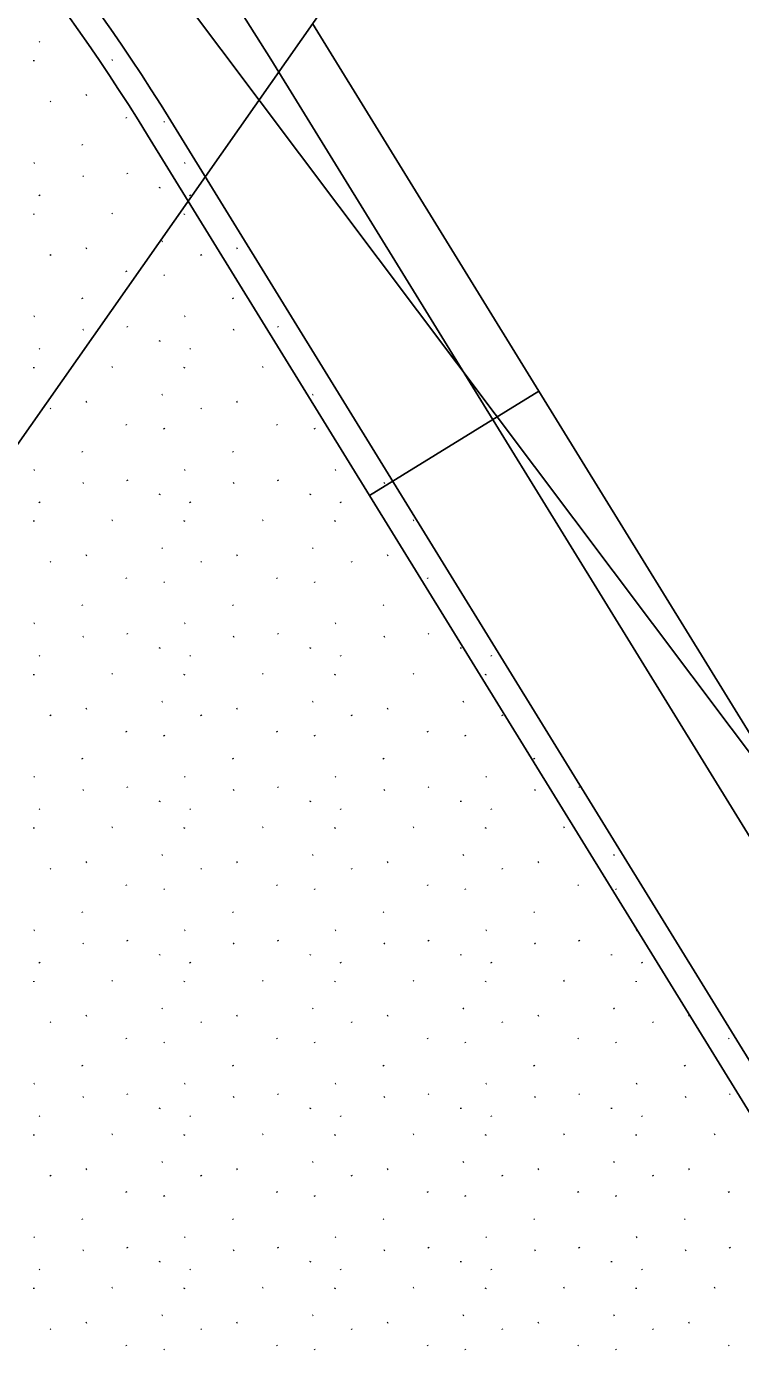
# Model space of a CAD drawing. Extents: x 419396 to 421519, y 4453567 to 4456767.
# Drawn here: x 421000.8 to 421040.3, y 4455168 to 4455241.5 of the extents above; entities that cross this region are included whole.
import ezdxf

# ---------------------------------------------------------------- set-up
doc = ezdxf.new("R2010")
doc.units = 0
for name, color, linetype in [('0_KADASTRO', 7, 'Continuous'), ('0_PLAN_ONAMA_İLAVE_SINIRI', 7, 'Continuous'), ('_TASARIM', 7, 'Continuous'), ('KALDIRIM', 7, 'Continuous'), ('Level 41', 7, 'Continuous'), ('Level 62', 7, 'Continuous')]:
    doc.layers.add(name, color=color, linetype=linetype)

msp = doc.modelspace()

# ---------------------------------------------------------------- linework, layer by layer
at = {"layer": '0_KADASTRO'}
msp.add_lwpolyline([(421128.218, 4455437.471), (421062.987, 4455307.75), (421022.211, 4455249.632), (420981.54, 4455191.664), (420919.088, 4455138.161), (420909.418, 4455143.046), (420905.841, 4455146.038), (420901.437, 4455149.953), (420897.849, 4455154.52), (420894.913, 4455159.74), (420892.303, 4455165.122), (420890.509, 4455172.625), (420889.849, 4455182.58), (420910.449, 4455560.119)], dxfattribs=at)
at = {"layer": '0_PLAN_ONAMA_İLAVE_SINIRI'}
msp.add_line((421008.396, 4455244.396), (421059.393, 4455176.516), dxfattribs=at)
at = {"layer": '_TASARIM'}
for p, q in [((421019.756, 4455215.528), (421029.123, 4455221.295)), ((421057.956, 4455174.458), (421029.123, 4455221.295)), ((421057.956, 4455174.458), (421029.123, 4455221.295)), ((421048.589, 4455168.692), (421019.756, 4455215.528))]:
    msp.add_line(p, q, dxfattribs=at)
at = {"layer": 'KALDIRIM'}
msp.add_line((421048.832, 4455183.558), (421014.291, 4455239.666), dxfattribs=at)
msp.add_arc((420915.083, 4455178.592), 116.5, 31.61701, 65.10305, dxfattribs=at)
at = {"layer": 'Level 41'}
for p, q in [((421001.481, 4455240.645), (421001.509, 4455240.602)), ((421001.175, 4455239.558), (421001.182, 4455239.609)), ((421005.542, 4455239.632), (421005.495, 4455239.609)), ((421002.089, 4455237.35), (421002.117, 4455237.306)), ((421004.114, 4455237.703), (421004.067, 4455237.68)), ((421006.286, 4455236.447), (421006.314, 4455236.403)), ((421008.375, 4455236.226), (421008.403, 4455236.182)), ((421003.85, 4455234.951), (421003.878, 4455234.907)), ((421001.229, 4455233.937), (421001.182, 4455233.914)), ((421009.561, 4455233.937), (421009.514, 4455233.914)), ((421003.932, 4455233.208), (421003.885, 4455233.185)), ((421006.341, 4455233.371), (421006.369, 4455233.328)), ((421001.481, 4455232.157), (421001.509, 4455232.113)), ((421008.14, 4455232.542), (421008.148, 4455232.594)), ((421009.814, 4455232.157), (421009.842, 4455232.113)), ((421001.175, 4455231.069), (421001.182, 4455231.12)), ((421005.542, 4455231.143), (421005.495, 4455231.12)), ((421009.507, 4455231.069), (421009.514, 4455231.12)), ((421004.114, 4455229.214), (421004.067, 4455229.191)), ((421008.305, 4455229.609), (421008.258, 4455229.586)), ((421012.446, 4455229.214), (421012.4, 4455229.191)), ((421002.089, 4455228.861), (421002.117, 4455228.817)), ((421010.421, 4455228.861), (421010.449, 4455228.817)), ((421006.286, 4455227.958), (421006.314, 4455227.914)), ((421008.375, 4455227.737), (421008.403, 4455227.694)), ((421003.85, 4455226.462), (421003.878, 4455226.418)), ((421012.182, 4455226.462), (421012.21, 4455226.418)), ((421001.229, 4455225.448), (421001.182, 4455225.425)), ((421009.561, 4455225.448), (421009.514, 4455225.425)), ((421003.932, 4455224.719), (421003.885, 4455224.696)), ((421006.341, 4455224.883), (421006.369, 4455224.839)), ((421012.264, 4455224.719), (421012.217, 4455224.696)), ((421014.673, 4455224.883), (421014.701, 4455224.839)), ((421008.14, 4455224.054), (421008.148, 4455224.105)), ((421001.481, 4455223.668), (421001.509, 4455223.624)), ((421009.814, 4455223.668), (421009.842, 4455223.624)), ((421001.175, 4455222.58), (421001.182, 4455222.631)), ((421005.542, 4455222.654), (421005.495, 4455222.631)), ((421009.507, 4455222.58), (421009.514, 4455222.631)), ((421013.874, 4455222.654), (421013.827, 4455222.631)), ((421008.305, 4455221.12), (421008.258, 4455221.097)), ((421016.637, 4455221.12), (421016.591, 4455221.097)), ((421002.089, 4455220.372), (421002.117, 4455220.329)), ((421004.114, 4455220.725), (421004.067, 4455220.702)), ((421010.421, 4455220.372), (421010.449, 4455220.329)), ((421012.446, 4455220.725), (421012.4, 4455220.702)), ((421006.286, 4455219.469), (421006.314, 4455219.425)), ((421008.375, 4455219.249), (421008.403, 4455219.205)), ((421014.618, 4455219.469), (421014.646, 4455219.425)), ((421016.707, 4455219.249), (421016.736, 4455219.205)), ((421003.85, 4455217.973), (421003.878, 4455217.929)), ((421012.182, 4455217.973), (421012.21, 4455217.929)), ((421001.229, 4455216.96), (421001.182, 4455216.937)), ((421009.561, 4455216.96), (421009.514, 4455216.937)), ((421017.893, 4455216.96), (421017.847, 4455216.937)), ((421003.932, 4455216.231), (421003.885, 4455216.208)), ((421006.341, 4455216.394), (421006.369, 4455216.35)), ((421012.264, 4455216.231), (421012.217, 4455216.208)), ((421014.673, 4455216.394), (421014.701, 4455216.35)), ((421020.596, 4455216.231), (421020.55, 4455216.208)), ((421001.481, 4455215.179), (421001.509, 4455215.135)), ((421008.14, 4455215.565), (421008.148, 4455215.616)), ((421009.814, 4455215.179), (421009.842, 4455215.135)), ((421016.472, 4455215.565), (421016.48, 4455215.616)), ((421018.146, 4455215.179), (421018.174, 4455215.135)), ((421001.175, 4455214.091), (421001.182, 4455214.143)), ((421005.542, 4455214.166), (421005.495, 4455214.143)), ((421009.507, 4455214.091), (421009.514, 4455214.143)), ((421013.874, 4455214.166), (421013.827, 4455214.143)), ((421017.839, 4455214.091), (421017.847, 4455214.143)), ((421022.206, 4455214.166), (421022.159, 4455214.143)), ((421004.114, 4455212.236), (421004.067, 4455212.214)), ((421008.305, 4455212.631), (421008.258, 4455212.609)), ((421012.446, 4455212.236), (421012.4, 4455212.214)), ((421016.637, 4455212.631), (421016.591, 4455212.609)), ((421020.779, 4455212.236), (421020.732, 4455212.214)), ((421002.089, 4455211.884), (421002.117, 4455211.84)), ((421010.421, 4455211.884), (421010.449, 4455211.84)), ((421018.753, 4455211.884), (421018.781, 4455211.84)), ((421006.286, 4455210.98), (421006.314, 4455210.937)), ((421008.375, 4455210.76), (421008.403, 4455210.716)), ((421014.618, 4455210.98), (421014.646, 4455210.937)), ((421016.707, 4455210.76), (421016.736, 4455210.716)), ((421022.951, 4455210.98), (421022.979, 4455210.937)), ((421003.85, 4455209.484), (421003.878, 4455209.441)), ((421012.182, 4455209.484), (421012.21, 4455209.441)), ((421020.515, 4455209.484), (421020.543, 4455209.441)), ((421001.229, 4455208.471), (421001.182, 4455208.448)), ((421006.341, 4455207.905), (421006.369, 4455207.861)), ((421009.561, 4455208.471), (421009.514, 4455208.448)), ((421014.673, 4455207.905), (421014.701, 4455207.861)), ((421017.893, 4455208.471), (421017.847, 4455208.448)), ((421023.005, 4455207.905), (421023.033, 4455207.861)), ((421003.932, 4455207.742), (421003.885, 4455207.719)), ((421008.14, 4455207.076), (421008.148, 4455207.127)), ((421012.264, 4455207.742), (421012.217, 4455207.719)), ((421016.472, 4455207.076), (421016.48, 4455207.127)), ((421020.596, 4455207.742), (421020.55, 4455207.719)), ((421024.805, 4455207.076), (421024.812, 4455207.127)), ((421001.481, 4455206.69), (421001.509, 4455206.647)), ((421009.814, 4455206.69), (421009.842, 4455206.647)), ((421018.146, 4455206.69), (421018.174, 4455206.647)), ((421026.478, 4455206.69), (421026.506, 4455206.647)), ((421001.175, 4455205.603), (421001.182, 4455205.654)), ((421005.542, 4455205.677), (421005.495, 4455205.654)), ((421009.507, 4455205.603), (421009.514, 4455205.654)), ((421013.874, 4455205.677), (421013.827, 4455205.654)), ((421017.839, 4455205.603), (421017.847, 4455205.654)), ((421022.206, 4455205.677), (421022.159, 4455205.654)), ((421026.171, 4455205.603), (421026.179, 4455205.654)), ((421008.305, 4455204.143), (421008.258, 4455204.12)), ((421016.637, 4455204.143), (421016.591, 4455204.12)), ((421024.97, 4455204.143), (421024.923, 4455204.12)), ((421002.089, 4455203.395), (421002.117, 4455203.351)), ((421004.114, 4455203.748), (421004.067, 4455203.725)), ((421010.421, 4455203.395), (421010.449, 4455203.351)), ((421012.446, 4455203.748), (421012.4, 4455203.725)), ((421018.753, 4455203.395), (421018.781, 4455203.351)), ((421020.779, 4455203.748), (421020.732, 4455203.725)), ((421027.085, 4455203.395), (421027.113, 4455203.351)), ((421006.286, 4455202.491), (421006.314, 4455202.448)), ((421008.375, 4455202.271), (421008.403, 4455202.227)), ((421014.618, 4455202.491), (421014.646, 4455202.448)), ((421016.707, 4455202.271), (421016.736, 4455202.227)), ((421022.951, 4455202.491), (421022.979, 4455202.448)), ((421025.04, 4455202.271), (421025.068, 4455202.227)), ((421003.85, 4455200.995), (421003.878, 4455200.952)), ((421012.182, 4455200.995), (421012.21, 4455200.952)), ((421020.515, 4455200.995), (421020.543, 4455200.952)), ((421028.847, 4455200.995), (421028.875, 4455200.952)), ((421001.229, 4455199.982), (421001.182, 4455199.959)), ((421009.561, 4455199.982), (421009.514, 4455199.959)), ((421017.893, 4455199.982), (421017.847, 4455199.959)), ((421026.226, 4455199.982), (421026.179, 4455199.959)), ((421003.932, 4455199.253), (421003.885, 4455199.23)), ((421006.341, 4455199.416), (421006.369, 4455199.373)), ((421012.264, 4455199.253), (421012.217, 4455199.23)), ((421014.673, 4455199.416), (421014.701, 4455199.373)), ((421020.596, 4455199.253), (421020.55, 4455199.23)), ((421023.005, 4455199.416), (421023.033, 4455199.373)), ((421028.929, 4455199.253), (421028.882, 4455199.23)), ((421031.337, 4455199.416), (421031.365, 4455199.373)), ((421008.14, 4455198.587), (421008.148, 4455198.638)), ((421016.472, 4455198.587), (421016.48, 4455198.638)), ((421024.805, 4455198.587), (421024.812, 4455198.638)), ((421001.481, 4455198.201), (421001.509, 4455198.158)), ((421009.814, 4455198.201), (421009.842, 4455198.158)), ((421018.146, 4455198.201), (421018.174, 4455198.158)), ((421026.478, 4455198.201), (421026.506, 4455198.158)), ((421001.175, 4455197.114), (421001.182, 4455197.165)), ((421005.542, 4455197.188), (421005.495, 4455197.165)), ((421009.507, 4455197.114), (421009.514, 4455197.165)), ((421013.874, 4455197.188), (421013.827, 4455197.165)), ((421017.839, 4455197.114), (421017.847, 4455197.165)), ((421022.206, 4455197.188), (421022.159, 4455197.165)), ((421026.171, 4455197.114), (421026.179, 4455197.165)), ((421030.538, 4455197.188), (421030.491, 4455197.165)), ((421008.305, 4455195.654), (421008.258, 4455195.631)), ((421016.637, 4455195.654), (421016.591, 4455195.631)), ((421024.97, 4455195.654), (421024.923, 4455195.631)), ((421033.302, 4455195.654), (421033.255, 4455195.631)), ((421002.089, 4455194.906), (421002.117, 4455194.862)), ((421004.114, 4455195.259), (421004.067, 4455195.236)), ((421010.421, 4455194.906), (421010.449, 4455194.862)), ((421012.446, 4455195.259), (421012.4, 4455195.236)), ((421018.753, 4455194.906), (421018.781, 4455194.862)), ((421020.779, 4455195.259), (421020.732, 4455195.236)), ((421027.085, 4455194.906), (421027.113, 4455194.862)), ((421029.111, 4455195.259), (421029.064, 4455195.236)), ((421006.286, 4455194.003), (421006.314, 4455193.959)), ((421014.618, 4455194.003), (421014.646, 4455193.959)), ((421022.951, 4455194.003), (421022.979, 4455193.959)), ((421031.283, 4455194.003), (421031.311, 4455193.959)), ((421008.375, 4455193.782), (421008.403, 4455193.738)), ((421016.707, 4455193.782), (421016.736, 4455193.738)), ((421025.04, 4455193.782), (421025.068, 4455193.738)), ((421033.372, 4455193.782), (421033.4, 4455193.738)), ((421003.85, 4455192.507), (421003.878, 4455192.463)), ((421012.182, 4455192.507), (421012.21, 4455192.463)), ((421020.515, 4455192.507), (421020.543, 4455192.463)), ((421028.847, 4455192.507), (421028.875, 4455192.463)), ((421001.229, 4455191.493), (421001.182, 4455191.47)), ((421006.341, 4455190.927), (421006.369, 4455190.884)), ((421009.561, 4455191.493), (421009.514, 4455191.47)), ((421014.673, 4455190.927), (421014.701, 4455190.884)), ((421017.893, 4455191.493), (421017.847, 4455191.47)), ((421023.005, 4455190.927), (421023.033, 4455190.884)), ((421026.226, 4455191.493), (421026.179, 4455191.47)), ((421031.337, 4455190.927), (421031.365, 4455190.884)), ((421034.558, 4455191.493), (421034.511, 4455191.47)), ((421003.932, 4455190.764), (421003.885, 4455190.741)), ((421008.14, 4455190.098), (421008.148, 4455190.15)), ((421012.264, 4455190.764), (421012.217, 4455190.741)), ((421016.472, 4455190.098), (421016.48, 4455190.15)), ((421020.596, 4455190.764), (421020.55, 4455190.741)), ((421024.805, 4455190.098), (421024.812, 4455190.15)), ((421028.929, 4455190.764), (421028.882, 4455190.741)), ((421033.137, 4455190.098), (421033.144, 4455190.15)), ((421001.481, 4455189.713), (421001.509, 4455189.669)), ((421009.814, 4455189.713), (421009.842, 4455189.669)), ((421018.146, 4455189.713), (421018.174, 4455189.669)), ((421026.478, 4455189.713), (421026.506, 4455189.669)), ((421034.81, 4455189.713), (421034.838, 4455189.669)), ((421001.175, 4455188.625), (421001.182, 4455188.676)), ((421005.542, 4455188.699), (421005.495, 4455188.676)), ((421009.507, 4455188.625), (421009.514, 4455188.676)), ((421013.874, 4455188.699), (421013.827, 4455188.676)), ((421017.839, 4455188.625), (421017.847, 4455188.676)), ((421022.206, 4455188.699), (421022.159, 4455188.676)), ((421026.171, 4455188.625), (421026.179, 4455188.676)), ((421030.538, 4455188.699), (421030.491, 4455188.676)), ((421034.503, 4455188.625), (421034.511, 4455188.676)), ((421004.114, 4455186.77), (421004.067, 4455186.747)), ((421008.305, 4455187.165), (421008.258, 4455187.142)), ((421012.446, 4455186.77), (421012.4, 4455186.747)), ((421016.637, 4455187.165), (421016.591, 4455187.142)), ((421020.779, 4455186.77), (421020.732, 4455186.747)), ((421024.97, 4455187.165), (421024.923, 4455187.142)), ((421029.111, 4455186.77), (421029.064, 4455186.747)), ((421033.302, 4455187.165), (421033.255, 4455187.142)), ((421037.443, 4455186.77), (421037.396, 4455186.747)), ((421002.089, 4455186.417), (421002.117, 4455186.373)), ((421010.421, 4455186.417), (421010.449, 4455186.373)), ((421018.753, 4455186.417), (421018.781, 4455186.373)), ((421027.085, 4455186.417), (421027.113, 4455186.373)), ((421035.417, 4455186.417), (421035.446, 4455186.373)), ((421006.286, 4455185.514), (421006.314, 4455185.47)), ((421008.375, 4455185.293), (421008.403, 4455185.25)), ((421014.618, 4455185.514), (421014.646, 4455185.47)), ((421016.707, 4455185.293), (421016.736, 4455185.25)), ((421022.951, 4455185.514), (421022.979, 4455185.47)), ((421025.04, 4455185.293), (421025.068, 4455185.25)), ((421031.283, 4455185.514), (421031.311, 4455185.47)), ((421033.372, 4455185.293), (421033.4, 4455185.25)), ((421039.615, 4455185.514), (421039.643, 4455185.47)), ((421003.85, 4455184.018), (421003.878, 4455183.974)), ((421012.182, 4455184.018), (421012.21, 4455183.974)), ((421020.515, 4455184.018), (421020.543, 4455183.974)), ((421028.847, 4455184.018), (421028.875, 4455183.974)), ((421037.179, 4455184.018), (421037.207, 4455183.974)), ((421001.229, 4455183.004), (421001.182, 4455182.981)), ((421009.561, 4455183.004), (421009.514, 4455182.981)), ((421017.893, 4455183.004), (421017.847, 4455182.981)), ((421026.226, 4455183.004), (421026.179, 4455182.981)), ((421034.558, 4455183.004), (421034.511, 4455182.981)), ((421003.932, 4455182.275), (421003.885, 4455182.252)), ((421006.341, 4455182.439), (421006.369, 4455182.395)), ((421012.264, 4455182.275), (421012.217, 4455182.252)), ((421014.673, 4455182.439), (421014.701, 4455182.395)), ((421020.596, 4455182.275), (421020.55, 4455182.252)), ((421023.005, 4455182.439), (421023.033, 4455182.395)), ((421028.929, 4455182.275), (421028.882, 4455182.252)), ((421031.337, 4455182.439), (421031.365, 4455182.395)), ((421037.261, 4455182.275), (421037.214, 4455182.252)), ((421039.669, 4455182.439), (421039.697, 4455182.395)), ((421008.14, 4455181.61), (421008.148, 4455181.661)), ((421016.472, 4455181.61), (421016.48, 4455181.661)), ((421024.805, 4455181.61), (421024.812, 4455181.661)), ((421033.137, 4455181.61), (421033.144, 4455181.661)), ((421001.481, 4455181.224), (421001.509, 4455181.18)), ((421009.814, 4455181.224), (421009.842, 4455181.18)), ((421018.146, 4455181.224), (421018.174, 4455181.18)), ((421026.478, 4455181.224), (421026.506, 4455181.18)), ((421034.81, 4455181.224), (421034.838, 4455181.18)), ((421001.175, 4455180.136), (421001.182, 4455180.187)), ((421005.542, 4455180.21), (421005.495, 4455180.187)), ((421009.507, 4455180.136), (421009.514, 4455180.187)), ((421013.874, 4455180.21), (421013.827, 4455180.187)), ((421017.839, 4455180.136), (421017.847, 4455180.187)), ((421022.206, 4455180.21), (421022.159, 4455180.187)), ((421026.171, 4455180.136), (421026.179, 4455180.187)), ((421030.538, 4455180.21), (421030.491, 4455180.187)), ((421034.503, 4455180.136), (421034.511, 4455180.187)), ((421038.87, 4455180.21), (421038.824, 4455180.187)), ((421008.305, 4455178.676), (421008.258, 4455178.653)), ((421016.637, 4455178.676), (421016.591, 4455178.653)), ((421024.97, 4455178.676), (421024.923, 4455178.653)), ((421033.302, 4455178.676), (421033.255, 4455178.653)), ((421002.089, 4455177.928), (421002.117, 4455177.885)), ((421004.114, 4455178.281), (421004.067, 4455178.258)), ((421010.421, 4455177.928), (421010.449, 4455177.885)), ((421012.446, 4455178.281), (421012.4, 4455178.258)), ((421018.753, 4455177.928), (421018.781, 4455177.885)), ((421020.779, 4455178.281), (421020.732, 4455178.258)), ((421027.085, 4455177.928), (421027.113, 4455177.885)), ((421029.111, 4455178.281), (421029.064, 4455178.258)), ((421035.417, 4455177.928), (421035.446, 4455177.885)), ((421037.443, 4455178.281), (421037.396, 4455178.258)), ((421006.286, 4455177.025), (421006.314, 4455176.981)), ((421014.618, 4455177.025), (421014.646, 4455176.981)), ((421022.951, 4455177.025), (421022.979, 4455176.981)), ((421031.283, 4455177.025), (421031.311, 4455176.981)), ((421039.615, 4455177.025), (421039.643, 4455176.981)), ((421008.375, 4455176.805), (421008.403, 4455176.761)), ((421016.707, 4455176.805), (421016.736, 4455176.761)), ((421025.04, 4455176.805), (421025.068, 4455176.761)), ((421033.372, 4455176.805), (421033.4, 4455176.761)), ((421003.85, 4455175.529), (421003.878, 4455175.485)), ((421012.182, 4455175.529), (421012.21, 4455175.485)), ((421020.515, 4455175.529), (421020.543, 4455175.485)), ((421028.847, 4455175.529), (421028.875, 4455175.485)), ((421037.179, 4455175.529), (421037.207, 4455175.485)), ((421001.229, 4455174.516), (421001.182, 4455174.493)), ((421009.561, 4455174.516), (421009.514, 4455174.493)), ((421017.893, 4455174.516), (421017.847, 4455174.493)), ((421026.226, 4455174.516), (421026.179, 4455174.493)), ((421034.558, 4455174.516), (421034.511, 4455174.493)), ((421003.932, 4455173.787), (421003.885, 4455173.764)), ((421006.341, 4455173.95), (421006.369, 4455173.906)), ((421012.264, 4455173.787), (421012.217, 4455173.764)), ((421014.673, 4455173.95), (421014.701, 4455173.906)), ((421020.596, 4455173.787), (421020.55, 4455173.764)), ((421023.005, 4455173.95), (421023.033, 4455173.906)), ((421028.929, 4455173.787), (421028.882, 4455173.764)), ((421031.337, 4455173.95), (421031.365, 4455173.906)), ((421037.261, 4455173.787), (421037.214, 4455173.764)), ((421039.669, 4455173.95), (421039.697, 4455173.906)), ((421001.481, 4455172.735), (421001.509, 4455172.691)), ((421008.14, 4455173.121), (421008.148, 4455173.172)), ((421009.814, 4455172.735), (421009.842, 4455172.691)), ((421016.472, 4455173.121), (421016.48, 4455173.172)), ((421018.146, 4455172.735), (421018.174, 4455172.691)), ((421024.805, 4455173.121), (421024.812, 4455173.172)), ((421026.478, 4455172.735), (421026.506, 4455172.691)), ((421033.137, 4455173.121), (421033.144, 4455173.172)), ((421034.81, 4455172.735), (421034.838, 4455172.691)), ((421001.175, 4455171.647), (421001.182, 4455171.699)), ((421005.542, 4455171.722), (421005.495, 4455171.699)), ((421009.507, 4455171.647), (421009.514, 4455171.699)), ((421013.874, 4455171.722), (421013.827, 4455171.699)), ((421017.839, 4455171.647), (421017.847, 4455171.699)), ((421022.206, 4455171.722), (421022.159, 4455171.699)), ((421026.171, 4455171.647), (421026.179, 4455171.699)), ((421030.538, 4455171.722), (421030.491, 4455171.699)), ((421034.503, 4455171.647), (421034.511, 4455171.699)), ((421038.87, 4455171.722), (421038.824, 4455171.699)), ((421004.114, 4455169.792), (421004.067, 4455169.77)), ((421008.305, 4455170.187), (421008.258, 4455170.165)), ((421012.446, 4455169.792), (421012.4, 4455169.77)), ((421016.637, 4455170.187), (421016.591, 4455170.165)), ((421020.779, 4455169.792), (421020.732, 4455169.77)), ((421024.97, 4455170.187), (421024.923, 4455170.165)), ((421029.111, 4455169.792), (421029.064, 4455169.77)), ((421033.302, 4455170.187), (421033.255, 4455170.165)), ((421037.443, 4455169.792), (421037.396, 4455169.77)), ((421002.089, 4455169.44), (421002.117, 4455169.396)), ((421010.421, 4455169.44), (421010.449, 4455169.396)), ((421018.753, 4455169.44), (421018.781, 4455169.396)), ((421027.085, 4455169.44), (421027.113, 4455169.396)), ((421035.417, 4455169.44), (421035.446, 4455169.396)), ((421006.286, 4455168.536), (421006.314, 4455168.493)), ((421008.375, 4455168.316), (421008.403, 4455168.272)), ((421014.618, 4455168.536), (421014.646, 4455168.493)), ((421016.707, 4455168.316), (421016.736, 4455168.272)), ((421022.951, 4455168.536), (421022.979, 4455168.493)), ((421025.04, 4455168.316), (421025.068, 4455168.272)), ((421031.283, 4455168.536), (421031.311, 4455168.493)), ((421033.372, 4455168.316), (421033.4, 4455168.272)), ((421039.615, 4455168.536), (421039.643, 4455168.493))]:
    msp.add_line(p, q, dxfattribs=at)
at = {"layer": 'Level 62'}
for p, q in [((421029.123, 4455221.295), (421016.6, 4455241.635)), ((421043.297, 4455180.15), (421008.756, 4455236.258)), ((421019.756, 4455215.528), (421007.479, 4455235.472))]:
    msp.add_line(p, q, dxfattribs=at)
for radius in [110, 108.5]:
    msp.add_arc((420915.083, 4455178.592), radius, 31.61701, 65.10305, dxfattribs=at)

doc.saveas('drawing.dxf')
